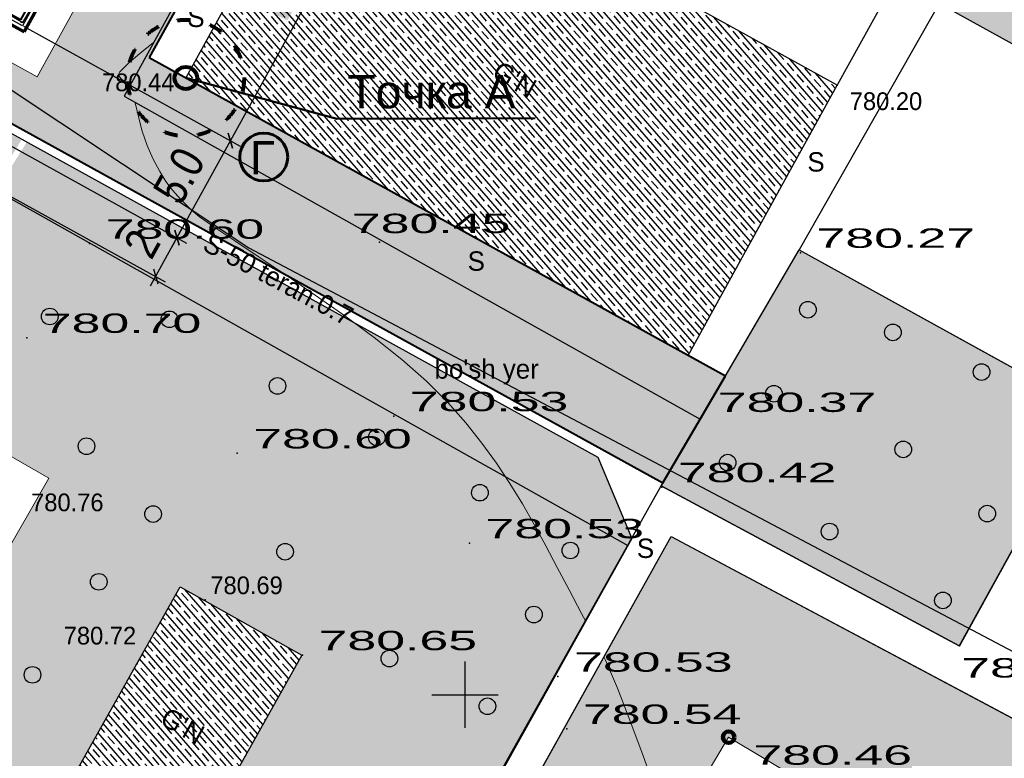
# Model space of a CAD drawing. Header units: millimetres. Extents: x -257011 to 237647566, y 2784933 to 6706507.
# Tile 324 of 451: x 9266027 to 9310480, y 5758320 to 5791648. Entities that reach past the tile are written whole.
import ezdxf

# ---------------------------------------------------------------- set-up
doc = ezdxf.new("R2010")
doc.units = ezdxf.units.MM
doc.header["$LTSCALE"] = 1000
doc.header["$PDMODE"] = 32
doc.header["$PDSIZE"] = 0.3
for name, pattern in [('ACAD_ISO02W100', [15, 12, -3]), ('ACAD_ISO03W100', [30, 12, -18]), ('Д_ТРОТ_ТРУБА', [3, 1.5, -1.5]), ('ДОРОГИ_СТРОЯЩ', [9, 8, -1]), ('Контура низ откосов  Штриховая 0.1-0.5 - - - - - - -', [0.6, 0.1, -0.5])]:
    doc.linetypes.add(name, pattern=pattern)
for name, color, linetype in [('(001) Сетка', 92, 'Continuous'), ('(002) Рамка', 7, 'Continuous'), ('(004) Точки рельефа', 7, 'Continuous'), ('(007) Здания', 7, 'Continuous'), ('(014) Водопровод', 5, 'ИК_Водопровод -------в--------'), ('(022) Возд. Линии', 7, 'Continuous'), ('(025) Дорога', 7, 'Continuous'), ('(031) Горизонтали', 42, 'Continuous'), ('(035) Откосы', 7, 'Continuous'), ('(037) Контуры', 7, 'Continuous'), ('(038) Деревья', 7, 'Continuous'), ('Отметка', 7, 'Continuous'), ('Пикет', 7, 'Continuous')]:
    doc.layers.add(name, color=color, linetype=linetype)
doc.layers.add('Ф А С А Д', color=250, linetype='Continuous', lineweight=15)
doc.styles.add('BM-431', font='txt')
doc.styles.add('D-431', font='txt', dxfattribs={"width": 2})
doc.styles.add('P-131', font='txt')
doc.styles.add('Roman', font='romans')
doc.styles.get("Standard").update_dxf_attribs({"font": 'ARIALN.TTF'})
doc.styles.add('Фарход', font='ARIALN.TTF')
doc.linetypes.add('KANALIS_K', pattern='A,1,["<",Standard,S=1.8,R=0,X=-0.9,Y=-0.9],3,-1,["К",Standard,S=1.8,R=0,X=-0.9,Y=-0.9],-1,10', length=16)
doc.linetypes.add('ИК_Водопровод -------в--------', pattern='A,9,-0.6,["В",Standard,S=1.2,R=0,X=0,Y=-0.6],-1.2', length=10.8)
doc.dimstyles.new('ISO-25$0', dxfattribs={"dimtxt": 300, "dimasz": 200, "dimexe": 100, "dimexo": 300, "dimgap": 50, "dimtad": 1, "dimdec": 0, "dimtxsty": 'Фарход', "dimblk": 'OBLIQUE', "dimcen": 250, "dimclrd": 256, "dimclrt": 250, "dimadec": 0, "dimazin": 0, "dimtfac": 1, "dimtdec": 0, "dimtmove": 0, "dimatfit": 3, "dimldrblk": 'OBLIQUE', "dimfxl": 0, "dimlwd": -1, "dimarcsym": 0})
pattern_1 = [(95, (5535614.5, 6965225.08), (-275.171012, 230.895895), [127, -381]), (185, (5535672.22, 6965293.87), (-230.895895, -275.171012), [127, -381])]

# ---------------------------------------------------------------- blocks, each defined once
blk = doc.blocks.new('d')
at = {"layer": '(038) Деревья', "color": 30}
blk.add_ellipse((0, 0), major_axis=(0.265, 0.265), ratio=1, start_param=5.497787, end_param=11.780972, dxfattribs=at)
blk = doc.blocks.new('Setka')
at = {"layer": '(001) Сетка'}
for p, q in [((0, 1.5), (0, -1.5)), ((-1.5, 0), (1.5, 0))]:
    blk.add_line(p, q, dxfattribs=at)
blk = doc.blocks.new('GFBHFXJN')
at = {"layer": '(004) Точки рельефа', "color": 7, "linetype": 'ByBlock', "lineweight": -2}
for p in [(3700545.673, -1054156.024, 780.648), (3700561.857, -1054165.957, 780.445), (3700548.762, -1054166.019, 780.599), (3700580.856, -1054166.428, 780.268), (3700545.925, -1054170.267, 780.7), (3700562.494, -1054173.8, 780.527), (3700576.398, -1054173.833, 780.373), (3700555.426, -1054175.48, 780.605), (3700574.597, -1054177.004, 780.416), (3700565.912, -1054179.533, 780.534), (3700558.375, -1054184.585, 780.654), (3700569.909, -1054185.556, 780.528), (3700587.392, -1054185.818, 780.331), (3700570.311, -1054187.909, 780.536)]:
    blk.add_point(p, dxfattribs=at)
at = {"layer": '(007) Здания', "elevation": 780.195}
blk.add_lwpolyline([(3700582.519, -1054158.87), (3700559.837, -1054146.353), (3700553.109, -1054158.544), (3700575.791, -1054171.062)], close=True, dxfattribs=at)
at = {"layer": '(007) Здания', "elevation": 781.049}
blk.add_lwpolyline([(3700547.246, -1054191.477), (3700552.849, -1054181.504), (3700558.34, -1054184.59), (3700553.99, -1054192.332)], dxfattribs=at)
at = {"layer": '(014) Водопровод', "elevation": 780.555}
blk.add_lwpolyline([(3700510.57, -1054130.997), (3700513.232, -1054137.81), (3700555.947, -1054166.209), (3700590.729, -1054184.578), (3700594.108, -1054183.039)], dxfattribs=at)
at = {"layer": '(025) Дорога', "linetype": 'Д_ТРОТ_ТРУБА', "elevation": 780.003}
for points in [[(3700560.628, -1054140.641), (3700550.322, -1054159.369), (3700576.326, -1054173.946)], [(3700575.983, -1054148.988), (3700587.111, -1054155.216), (3700580.804, -1054166.307)]]:
    blk.add_lwpolyline(points, dxfattribs=at)
at = {"layer": '(025) Дорога', "linetype": 'Д_ТРОТ_ТРУБА'}
for points in [[(3700574.578, -1054176.928), (3700574.578, -1054176.928), (3700580.804, -1054166.307), (3700593.9, -1054173.534), (3700588.016, -1054184.197)], [(3700563.065, -1054197.431), (3700574.565, -1054176.951), (3700588.028, -1054184.174)], [(3700537.256, -1054218.528), (3700560.909, -1054204.532), (3700575.018, -1054179.232), (3700651.249, -1054219.841)]]:
    blk.add_lwpolyline(points, dxfattribs=at)
at = {"layer": '(031) Горизонтали', "color": 42, "linetype": 'Continuous', "lineweight": 0, "elevation": 780.5}
for points in [[(3700551.655, -1054156.947), (3700551.024, -1054157.446), (3700550.531, -1054157.867), (3700550.257, -1054158.128), (3700550.133, -1054158.269), (3700550.092, -1054158.334), (3700550.085, -1054158.357), (3700550.084, -1054158.406), (3700550.111, -1054158.492), (3700550.209, -1054158.605), (3700550.396, -1054158.756), (3700550.558, -1054158.942)], [(3700550.807, -1054159.641), (3700550.83, -1054159.732), (3700550.971, -1054160.303), (3700551.144, -1054160.939), (3700551.358, -1054161.585), (3700551.618, -1054162.185), (3700551.929, -1054162.766), (3700552.211, -1054163.218), (3700552.507, -1054163.608), (3700552.865, -1054164.006), (3700553.329, -1054164.479), (3700553.729, -1054164.806), (3700554.411, -1054165.286), (3700555.324, -1054165.899), (3700556.419, -1054166.626), (3700557.644, -1054167.446), (3700558.951, -1054168.338), (3700560.288, -1054169.283), (3700561.605, -1054170.26), (3700562.853, -1054171.249), (3700563.98, -1054172.23), (3700564.937, -1054173.183), (3700565.747, -1054174.107), (3700566.475, -1054175.021), (3700567.136, -1054175.93), (3700567.741, -1054176.842), (3700568.305, -1054177.761), (3700568.841, -1054178.695), (3700569.362, -1054179.65), (3700569.88, -1054180.633), (3700570.411, -1054181.648), (3700570.965, -1054182.704), (3700571.146, -1054183.04)], [(3700571.984, -1054184.672), (3700572.058, -1054184.823), (3700572.59, -1054186.075), (3700573.154, -1054187.522), (3700573.751, -1054189.125), (3700574.38, -1054190.844), (3700575.043, -1054192.638), (3700575.592, -1054194.082)]]:
    blk.add_lwpolyline(points, dxfattribs=at)
at = {"layer": '(035) Откосы', "linetype": 'Контура низ откосов  Штриховая 0.1-0.5 - - - - - - -'}
blk.add_lwpolyline([(3700540.22, -1054161.2), (3700573.056, -1054179.639)], dxfattribs=at)
at = {"layer": '(037) Контуры', "linetype": 'Контура низ откосов  Штриховая 0.1-0.5 - - - - - - -'}
blk.add_lwpolyline([(3700538.266, -1054095.461), (3700513.688, -1054137.135), (3700545.75, -1054156.045), (3700570.329, -1054114.371)], close=True, dxfattribs=at)
at = {"layer": 'Пикет', "color": 7}
for p in [(3700553.109, -1054158.544, 780.436), (3700582.519, -1054158.87, 780.195), (3700553.984, -1054182.099, 780.69), (3700551.476, -1054183.949, 780.724)]:
    blk.add_point(p, dxfattribs=at)
at = {"layer": '(001) Сетка'}
blk.add_blockref('Setka', (3700565.71, -1054186.375), dxfattribs=at)
at = {"layer": '(038) Деревья', "color": 116, "linetype": 'Continuous'}
for p in [(3700581.193, -1054169.004), (3700546.966, -1054169.308), (3700552.369, -1054169.435), (3700585.029, -1054170.026), (3700589.035, -1054171.814), (3700557.248, -1054172.44), (3700579.659, -1054172.794), (3700561.73, -1054174.764), (3700548.624, -1054175.161), (3700585.498, -1054175.306), (3700577.571, -1054175.902), (3700566.383, -1054177.258), (3700551.631, -1054178.222), (3700589.291, -1054178.202), (3700582.174, -1054179.011), (3700557.589, -1054179.923), (3700570.468, -1054179.866), (3700549.178, -1054181.282), (3700587.288, -1054182.12), (3700568.822, -1054182.757), (3700562.298, -1054184.742), (3700546.185, -1054185.478), (3700566.723, -1054186.896)]:
    blk.add_blockref('d', p, dxfattribs=at)
at = {"layer": '(004) Точки рельефа', "linetype": 'ByBlock', "char_height": 0.875, "attachment_point": 4, "style": 'D-431'}
for s, insert in [('780.45', (3700560.602, -1054165.114, 780.445)), ('780.60', (3700549.487, -1054165.369, 780.599)), ('780.27', (3700581.581, -1054165.778, 780.268)), ('780.70', (3700546.65, -1054169.617, 780.7)), ('780.53', (3700563.219, -1054173.15, 780.527)), ('780.37', (3700577.123, -1054173.183, 780.373)), ('780.60', (3700556.151, -1054174.83, 780.605)), ('780.42', (3700575.322, -1054176.354, 780.416)), ('780.53', (3700566.637, -1054178.883, 780.534)), ('780.65', (3700559.1, -1054183.935, 780.654)), ('780.53', (3700570.634, -1054184.906, 780.528)), ('780.33', (3700588.117, -1054185.168, 780.331)), ('780.54', (3700571.036, -1054187.259, 780.536)), ('780.46', (3700578.734, -1054189.103, 780.459))]:
    blk.add_mtext(s, dxfattribs=dict(at, insert=insert))
at = {"layer": '(007) Здания', "style": 'P-131'}
for p in [(3700566.871, -1054158.51), (3700551.879, -1054187.674)]:
    blk.add_text("G'N", height=0.88, rotation=330.6807, dxfattribs=at).set_placement(p)
at = {"layer": '(014) Водопровод', "color": 0, "linetype": 'Continuous', "style": 'BM-431'}
blk.add_text('S-50 teran.0.7', height=0.875, rotation=332.028, dxfattribs=at).set_placement((3700553.808, -1054166.284))
at = {"layer": '(025) Дорога', "linetype": 'ДОРОГИ_СТРОЯЩ', "style": 'BM-431'}
for p in [(3700553.176, -1054156.246), (3700581.17, -1054162.769), (3700565.829, -1054167.244), (3700573.47, -1054180.204)]:
    blk.add_text('S', height=0.875, dxfattribs=at).set_placement(p)
at = {"layer": '(037) Контуры', "color": 0, "linetype": 'ByBlock', "style": 'BM-431'}
blk.add_text("bo'sh yer", height=0.875, dxfattribs=at).set_placement((3700564.334, -1054172.113))
at = {"layer": 'Отметка', "style": 'D-431'}
for s, p in [('780.44', (3700549.323, -1054159.142, 780.436)), ('780.20', (3700583.082, -1054159.993, 780.195)), ('780.76', (3700546.122, -1054178.096, 781.061)), ('780.69', (3700554.213, -1054181.837, 781.476)), ('780.72', (3700547.595, -1054184.108, 780.424))]:
    blk.add_text(s, height=0.8, dxfattribs=at).set_placement(p)
blk = doc.blocks.new('_Oblique')
at = {"color": 0, "linetype": 'ByBlock', "lineweight": -2}
blk.add_line((-0.5, -0.5), (0.5, 0.5), dxfattribs=at)
blk = doc.blocks.new('*D1745')
at = {"color": 5, "linetype": 'KANALIS_K', "lineweight": -2, "ltscale": 1000, "transparency": 16777216}
for p, q in [((9280282, 5801255), (9287538, 5814403)), ((9302963, 5788737), (9310220, 5801885))]:
    blk.add_line(p, q, dxfattribs=at)
at = {"color": 5, "linetype": 'KANALIS_K', "ltscale": 1000, "transparency": 16777216}
blk.add_line((9286859, 5814207), (9310416, 5801206), dxfattribs=at)
at = {"layer": 'Defpoints', "color": 0, "linetype": 'KANALIS_K', "lineweight": 50, "ltscale": 1000, "transparency": 16777216}
for p in [(9280257, 5801211, 780195), (9309978, 5801448), (9302939, 5788693, 780195)]:
    blk.add_point(p, dxfattribs=at)
at = {"color": 5, "linetype": 'KANALIS_K', "ltscale": 1000, "transparency": 16777216, "xscale": 500, "yscale": 500, "zscale": 500}
for p, rotation in [((9287296, 5813965), 151.1064887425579), ((9309978, 5801448), 331.1064887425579)]:
    blk.add_blockref('_Oblique', p, dxfattribs=dict(at, rotation=rotation))
at = {"color": 5, "linetype": 'KANALIS_K', "ltscale": 1000, "transparency": 16777216, "insert": (9299249, 5808815), "char_height": 1500, "attachment_point": 5, "rotation": 331.1065, "style": 'Фарход', "bg_fill": 1, "box_fill_scale": 1.1, "bg_fill_color": 255, "bg_fill_transparency": 0}
blk.add_mtext('25.9', dxfattribs=at)
blk = doc.blocks.new('*D1741')
at = {"color": 5, "linetype": 'KANALIS_K', "lineweight": -2, "ltscale": 1000, "transparency": 16777216}
for p, q in [((9273736, 5805009), (9283524, 5799603)), ((9266193, 5791354), (9275982, 5785947))]:
    blk.add_line(p, q, dxfattribs=at)
at = {"color": 5, "linetype": 'KANALIS_K', "ltscale": 1000, "transparency": 16777216}
blk.add_line((9275302, 5785751), (9283328, 5800282), dxfattribs=at)
at = {"layer": 'Defpoints', "color": 0, "linetype": 'KANALIS_K', "lineweight": 50, "ltscale": 1000, "transparency": 16777216}
for p in [(9273692, 5805033, 780195), (9283086, 5799844), (9266149, 5791378, 780195)]:
    blk.add_point(p, dxfattribs=at)
at = {"color": 5, "linetype": 'KANALIS_K', "ltscale": 1000, "transparency": 16777216, "xscale": 499.9999999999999, "yscale": 499.9999999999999, "zscale": 499.9999999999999}
for p, rotation in [((9283086, 5799844), 61.08695254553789), ((9275544, 5786189), 241.0869525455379)]:
    blk.add_blockref('_Oblique', p, dxfattribs=dict(at, rotation=rotation))
at = {"color": 5, "linetype": 'KANALIS_K', "ltscale": 1000, "transparency": 16777216, "insert": (9278207, 5793629), "char_height": 1500, "attachment_point": 5, "rotation": 61.087, "style": 'Фарход', "bg_fill": 1, "box_fill_scale": 1.1, "bg_fill_color": 255, "bg_fill_transparency": 0}
blk.add_mtext('15.6', dxfattribs=at)
blk = doc.blocks.new('рпрннгго')
at = {"color": 0, "lineweight": 0}
for p, q in [((-1337212, -929612), (-1337212, -930912)), ((-1337212, -929612), (-1330912, -929612)), ((-1330912, -929612), (-1330912, -933162)), ((-1326712, -929562), (-1326712, -933162)), ((-1337212, -930912), (-1330912, -930912)), ((-1326712, -932262), (-1330912, -932262)), ((-1326712, -932562), (-1330912, -932562)), ((-1326712, -932862), (-1330912, -932862)), ((-1326712, -933162), (-1330912, -933162))]:
    blk.add_line(p, q, dxfattribs=at)
at = {"color": 0, "linetype": 'ACAD_ISO02W100', "lineweight": 0, "ltscale": 20}
blk.add_lwpolyline([(-1337212, -929612), (-1330918, -930241), (-1337212, -930912)], dxfattribs=at)
at = {"lineweight": 50, "ltscale": 1000}
blk.add_lwpolyline([(-1330912, -929562), (-1326712, -929562), (-1326712, -931262), (-1330912, -931262)], close=True, dxfattribs=at)
blk = doc.blocks.new('drhgt')
at = {"layer": '(002) Рамка', "lineweight": 60, "ltscale": 1000}
blk.add_lwpolyline([(3546716, -1150677), (3573116, -1150677), (3573116, -1166677), (3546716, -1166677)], close=True, dxfattribs=at)
at = {"layer": '(002) Рамка', "color": 1, "lineweight": 30, "ltscale": 1000}
blk.add_lwpolyline([(3546916, -1150877), (3572916, -1150877), (3572916, -1166477), (3546916, -1166477)], close=True, dxfattribs=at)
at = {"layer": '(002) Рамка', "lineweight": 40, "ltscale": 1000}
blk.add_lwpolyline([(3547116, -1151077), (3572716, -1151077), (3572716, -1166277), (3547116, -1166277)], close=True, dxfattribs=at)
at = {"color": 0}
blk.add_line((3545216, -1153277), (3545216, -1157777), dxfattribs=at)
for points in [[(3545216, -1153277), (3545946, -1157777), (3546716, -1153277)], [(3545216, -1153277), (3546716, -1153277)]]:
    blk.add_lwpolyline(points, dxfattribs=at)
at = {"lineweight": 50, "ltscale": 1000}
for points in [[(3575338, -1157102), (3573113, -1157102), (3573113, -1159102), (3575338, -1159102)], [(3545216, -1159577), (3545216, -1157777), (3546716, -1157777), (3546716, -1159577)], [(3560316, -1168377), (3556116, -1168377), (3556116, -1166677), (3560316, -1166677)]]:
    blk.add_lwpolyline(points, close=True, dxfattribs=at)
at = {"lineweight": 0}
blk.add_blockref('рпрннгго', (4887028, -237115), dxfattribs=at)
blk = doc.blocks.new('*D1746')
at = {"color": 5, "linetype": 'KANALIS_K', "lineweight": -2, "ltscale": 1000, "transparency": 16777216}
for p, q in [((9266193, 5791354), (9275982, 5785947)), ((9258788, 5789732), (9273565, 5781571))]:
    blk.add_line(p, q, dxfattribs=at)
at = {"color": 5, "linetype": 'KANALIS_K', "ltscale": 1000, "transparency": 16777216}
blk.add_line((9275786, 5786626), (9272885, 5781375), dxfattribs=at)
at = {"layer": 'Defpoints', "color": 0, "linetype": 'KANALIS_K', "lineweight": 50, "ltscale": 1000, "transparency": 16777216}
for p in [(9266149, 5791378), (9258744, 5789757), (9273127, 5781813)]:
    blk.add_point(p, dxfattribs=at)
at = {"color": 5, "linetype": 'KANALIS_K', "ltscale": 1000, "transparency": 16777216, "xscale": 500, "yscale": 500, "zscale": 500}
for p, rotation in [((9275544, 5786189), 61.08695252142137), ((9273127, 5781813), 241.0869525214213)]:
    blk.add_blockref('_Oblique', p, dxfattribs=dict(at, rotation=rotation))
at = {"color": 5, "linetype": 'KANALIS_K', "ltscale": 1000, "transparency": 16777216, "insert": (9273227, 5784613), "char_height": 1500, "attachment_point": 5, "rotation": 61.087, "style": 'Фарход', "bg_fill": 1, "box_fill_scale": 1.1, "bg_fill_color": 255, "bg_fill_transparency": 0}
blk.add_mtext('5.0', dxfattribs=at)
blk = doc.blocks.new('*D1747')
at = {"color": 5, "linetype": 'KANALIS_K', "lineweight": -2, "ltscale": 1000, "transparency": 16777216}
for p, q in [((9258788, 5789732), (9273565, 5781571)), ((9257822, 5787981), (9272598, 5779820))]:
    blk.add_line(p, q, dxfattribs=at)
at = {"color": 5, "linetype": 'KANALIS_K', "ltscale": 1000, "transparency": 16777216}
blk.add_line((9273369, 5782250), (9271918, 5779624), dxfattribs=at)
at = {"layer": 'Defpoints', "color": 0, "linetype": 'KANALIS_K', "lineweight": 50, "ltscale": 1000, "transparency": 16777216}
for p in [(9258744, 5789757), (9257778, 5788006), (9272160, 5780062)]:
    blk.add_point(p, dxfattribs=at)
at = {"color": 5, "linetype": 'KANALIS_K', "ltscale": 1000, "transparency": 16777216, "xscale": 500, "yscale": 500, "zscale": 500}
for p, rotation in [((9273127, 5781813), 61.08695252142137), ((9272160, 5780062), 241.0869525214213)]:
    blk.add_blockref('_Oblique', p, dxfattribs=dict(at, rotation=rotation))
at = {"color": 5, "linetype": 'KANALIS_K', "ltscale": 1000, "transparency": 16777216, "insert": (9271547, 5781543), "char_height": 1500, "attachment_point": 5, "rotation": 61.087, "style": 'Фарход', "bg_fill": 1, "box_fill_scale": 1.1, "bg_fill_color": 255, "bg_fill_transparency": 0}
blk.add_mtext('2', dxfattribs=at)

msp = doc.modelspace()

# ---------------------------------------------------------------- hatches: boundary and pattern name
at = {"ltscale": 1000}
h = msp.add_hatch(dxfattribs=at)
h.set_pattern_fill('AR-SAND', color=252, scale=15, angle=266, style=0)
h.set_pattern_definition([(303.5, (5740270.4, 6759793.1), (734.005765, -27.26761), [0, -579.12, 0, -647.7, 0, -619.125]), (273.5, (5740270.4, 6759793.1), (1025.5827, -747.6472), [0, -312.42, 0, -521.97, 0, -200.025]), (233.5, (5740303.1, 6760260.6), (-80.61473, -1183.74871), [0, -190.5, 0, -685.8, 0, -895.35]), (223.5, (5740303.1, 6760260.6), (253.6849, -1165.87085), [0, -95.25, 0, -449.58, 0, -514.35])])
h.paths.add_polyline_path([(9249557.302, 5826919.614), (9236414.736, 5803105.523), (9249130.723, 5796089.351), (9250181.4, 5795509.629), (9295063.259, 5770745.616), (9296745.893, 5773617.048), (9297892.544, 5775573.195), (9271868.383, 5789935.459), (9278601.237, 5802125.441), (9280262.508, 5801207.876), (9283973.173, 5807926.118)])
h.paths.add_polyline_path([(9275996.902, 5805702.775), (9266816.421, 5789067.909), (9241076.154, 5803273.497), (9250256.636, 5819908.362)], flags=16)
at = {"linetype": 'KANALIS_K', "ltscale": 1000}
h = msp.add_hatch(dxfattribs=at)
h.set_pattern_fill('JIS_STN_1E', color=252, scale=450, angle=266, style=0)
h.set_pattern_definition([(311, (5009018.87, 6934585.8), (339.61931, 295.226563), []), (311, (5008996.74, 6934269.34), (339.61931, 295.226563), [450, -225])])
h.paths.add_polyline_path([(9302938.821, 5788692.648), (9280272.067, 5801202.603), (9273528.958, 5789019.017), (9296215.961, 5776510.947)])
at = {"lineweight": 50}
h = msp.add_hatch(color=1, dxfattribs=at)
h.set_gradient(color1=(255, 255, 255), one_color=1, tint=1)
h.paths.add_polyline_path([(9275965.991, 5785450.677, 1), (9278127.338, 5785450.677, 1)])
at = {"linetype": 'KANALIS_K', "ltscale": 1000}
h = msp.add_hatch(dxfattribs=at)
h.set_pattern_fill('JIS_STN_1E', color=252, scale=450, angle=266, style=0)
h.set_pattern_definition([(311, (5001931.5, 6896982.73), (339.61931, 295.226563), []), (311, (5001909.37, 6896666.25), (339.61931, 295.226563), [450, -225])])
h.paths.add_polyline_path([(9278760.379, 5762973.794), (9273269.483, 5766059.02), (9265776.495, 5752723.463), (9280342.315, 5744539.215), (9283484.926, 5750132.241), (9274410.003, 5755231.262)])
at = {"layer": 'Ф А С А Д', "linetype": 'KANALIS_K', "ltscale": 1000}
h = msp.add_hatch(dxfattribs=at)
h.set_pattern_fill('CROSS', color=92, scale=40, angle=95)
h.set_pattern_definition(pattern_1)
h.paths.add_polyline_path([(9308987.883, 5858533.465), (9279300.62, 5810961.687), (9284158.989, 5808280.441), (9282893.468, 5805987.339), (9326180.806, 5782097.863), (9332268.401, 5793096.153), (9334681.718, 5791764.287), (9339442.81, 5800391.301), (9325597.026, 5808032.538), (9320018.324, 5797910.489), (9301623.015, 5808048.442), (9319064.606, 5839663.04), (9337453.398, 5829513.28), (9329852.745, 5815742.823), (9341284.819, 5809433.696), (9346618.729, 5819098.688), (9387861.416, 5796337.595), (9366820.057, 5758659.554), (9378328.659, 5752344.035), (9403451.151, 5797550.59), (9400706.557, 5798985.115), (9403943.365, 5805036.356)])
h.paths.add_polyline_path([(9351059.439, 5801298.038), (9343202.675, 5787061.725), (9371877.148, 5771236.802), (9379852.348, 5785407.753)], flags=17)
h.paths.add_polyline_path([(9376322.079, 5749892.509), (9365329.762, 5755958.97), (9359613.692, 5745601.555), (9370606.009, 5739535.094)])
h.paths.add_polyline_path([(9363897.106, 5756749.627), (9333349.535, 5773608.279), (9326536.656, 5760875.637), (9357297.18, 5744790.681)])
h.paths.add_polyline_path([(9330574.642, 5775139.692), (9322694.281, 5779488.721), (9319049.355, 5772884.18), (9326929.715, 5768535.151)], flags=17)
h.paths.add_polyline_path([(9314320.161, 5774028.946), (9301223.973, 5781256.496), (9296745.893, 5773617.048), (9294985.329, 5770612.628), (9308448.169, 5763389.003)], flags=17)
h = msp.add_hatch(dxfattribs=at)
h.set_pattern_fill('CROSS', color=92, scale=40, angle=95)
h.set_pattern_definition(pattern_1)
h.paths.add_polyline_path([(9259555.116, 5775427.125), (9266099.354, 5786214.077), (9260583.741, 5789313.192), (9242905.553, 5759504.501), (9231481.128, 5758167.604), (9228858.322, 5759898.587), (9247258.171, 5716103.561), (9256295.782, 5716061.638), (9270119.171, 5732038.983), (9281857.682, 5740963.643), (9288550.33, 5743258.771), (9298033.956, 5759271.032), (9311835.359, 5751021.943), (9315393.329, 5757700.931), (9295437.624, 5768331.552), (9281328.546, 5743031.913), (9257676.221, 5729035.404), (9252568.72, 5724528.427), (9246529.847, 5731371.938), (9251637.347, 5735878.916), (9256820.544, 5730005.094), (9280154.447, 5744041.238), (9265776.495, 5752723.463), (9273279.784, 5766077.354), (9278795.397, 5762978.24), (9274410.003, 5755231.262), (9283537.497, 5750102.703), (9293657.536, 5768234.942), (9292127.146, 5771908.798), (9266351.96, 5786130.518), (9259617.422, 5775391.394), (9267343.867, 5770960.504), (9260816.788, 5759578.79), (9253028.036, 5764045.411)])

# ---------------------------------------------------------------- linework, layer by layer
at = {"layer": '(002) Рамка', "lineweight": 30, "ltscale": 1000}
msp.add_line((9292127.146, 5771908.798, 780195), (9293657.536, 5768234.942, -1600.116), dxfattribs=at)
at = {"layer": '(002) Рамка', "color": 1, "lineweight": 5, "ltscale": 1000, "elevation": 780349}
msp.add_lwpolyline([(9404471.6, 5805197.536), (9258406.766, 5887482.847), (9248738.419, 5869155.689), (9226609.601, 5830514.192), (9221410.372, 5821435.261), (9220954.305, 5821568.27), (9209322.841, 5806396.628), (9247258.171, 5716103.561), (9256295.782, 5716061.638), (9270274.537, 5732218.558), (9281857.682, 5740963.643), (9288550.33, 5743258.771), (9298033.956, 5759271.032), (9361540.967, 5721312.937), (9404000.571, 5797714.765), (9401247.728, 5799153.602), (9404471.6, 5805197.536)], dxfattribs=at)
at = {"layer": '(002) Рамка', "lineweight": 30, "ltscale": 1000}
for points, elevation in [([(9378328.659, 5752344.035), (9366820.057, 5758659.554), (9387861.416, 5796337.595), (9346618.729, 5819098.688), (9341284.819, 5809433.696), (9329852.745, 5815742.823), (9337453.398, 5829513.28), (9319064.606, 5839663.04), (9301623.015, 5808048.442), (9320018.324, 5797910.489), (9325597.026, 5808032.538), (9339442.81, 5800391.301), (9334681.718, 5791764.287), (9332268.401, 5793096.153), (9326180.797, 5782097.846), (9282893.468, 5805987.339)], 780095), ([(9279300.62, 5810961.687), (9249400.367, 5827463.095), (9235871.237, 5802948.556), (9292127.146, 5771908.798)], 780195), ([(9283965.716, 5807930.233), (9249557.302, 5826919.614), (9236414.736, 5803105.523), (9292320.387, 5772259.023)], 780195), ([(9293657.536, 5768234.942), (9280154.447, 5744041.238), (9256820.544, 5730005.094), (9251637.347, 5735878.916), (9246529.847, 5731371.938), (9252568.72, 5724528.427), (9257676.221, 5729035.404), (9281328.546, 5743031.913), (9295437.624, 5768331.552), (9325808.84, 5752152.474)], 780195)]:
    msp.add_lwpolyline(points, dxfattribs=dict(at, elevation=elevation))
msp.add_lwpolyline([(9301223.973, 5781256.496), (9314320.161, 5774028.946), (9308448.169, 5763389.003), (9294985.329, 5770612.628), (9296745.893, 5773617.048), (9301223.973, 5781256.496)], dxfattribs=at)
at = {"layer": '(002) Рамка', "lineweight": 5, "ltscale": 1000, "elevation": 781080}
msp.add_lwpolyline([(9259555.116, 5775427.125), (9267343.867, 5770960.504), (9260816.788, 5759578.79), (9253028.036, 5764045.411)], close=True, dxfattribs=at)
at = {"layer": '(002) Рамка', "color": 1, "linetype": 'ACAD_ISO03W100', "lineweight": 80, "ltscale": 0.05}
msp.add_circle((9273527.717, 5789019.354, -142.076), 2627.835, dxfattribs=at)
at = {"layer": '(002) Рамка', "color": 1, "lineweight": 80, "ltscale": 1000}
msp.add_circle((9273527.717, 5789019.354, -142.076), 504.563, dxfattribs=at)
at = {"layer": '(002) Рамка', "color": 0, "lineweight": 60, "ltscale": 1000}
msp.add_circle((9277046.664, 5785450.677, -780195), 1080.673, dxfattribs=at)
at = {"layer": '(022) Возд. Линии', "color": 6, "linetype": 'Continuous', "lineweight": 140}
msp.add_circle((9298033.956, 5759271.032, 780349), 258.022, dxfattribs=at)
at = {"lineweight": 30, "ltscale": 1000}
for p, q in [((9278601.237, 5802125.441, 780195), (9271868.383, 5789935.459, 780195)), ((9271868.383, 5789935.459, 780195), (9297892.544, 5775573.195, 780195))]:
    msp.add_line(p, q, dxfattribs=at)
at = {"lineweight": 40, "ltscale": 1000}
for p, q in [((9278601.237, 5802125.441, 780195), (9271868.383, 5789935.459, 780195)), ((9271868.383, 5789935.459, 780195), (9297892.544, 5775573.195, 780195))]:
    msp.add_line(p, q, dxfattribs=at)
at = {"lineweight": 40, "ltscale": 1000, "elevation": 780195}
msp.add_lwpolyline([(9283973.173, 5807926.118), (9249557.302, 5826919.614), (9236414.736, 5803105.523), (9295063.259, 5770745.616)], dxfattribs=at)
at = {"lineweight": 0, "ltscale": 1000}
msp.add_lwpolyline([(9266453.743, 5810969.472), (9275996.902, 5805702.775), (9266816.421, 5789067.909), (9241076.154, 5803273.497), (9243630.175, 5807901.336)], dxfattribs=at)
at = {"lineweight": 50, "ltscale": 1000, "elevation": 780052.924}
msp.add_lwpolyline([(9273527.717, 5789019.354), (9280343.465, 5787170.201), (9289301.983, 5787211.781)], dxfattribs=at)
at = {"lineweight": 40, "ltscale": 1000}
msp.add_lwpolyline([(9295063.259, 5770745.616), (9296745.893, 5773617.048), (9297892.544, 5775573.195)], dxfattribs=at)

# ---------------------------------------------------------------- block references
at = {"layer": '(002) Рамка', "lineweight": 50, "rotation": 151.10648873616}
msp.add_blockref('drhgt', (11815458.294, 3069952.353), dxfattribs=at)
at = {"linetype": 'KANALIS_K', "ltscale": 1000, "xscale": 1000, "yscale": 1000, "zscale": 1000}
msp.add_blockref('GFBHFXJN', (-3691279579.959, 1059947563.419), dxfattribs=at)

# ---------------------------------------------------------------- texts
at = {"color": 250, "char_height": 1500, "width": 156685.73039, "attachment_point": 6, "style": 'Roman'}
for s, insert in [('\\pt64500;{\\fArial|b0|i0|c204|p34;Точка А}', (9288418.928, 5788387.861, -142.076)), ('\\pt64500;{\\fArial|b0|i0|c204|p34;Г}', (9277553.53, 5785418.338, -780195))]:
    msp.add_mtext(s, dxfattribs=dict(at, insert=insert))

# ---------------------------------------------------------------- dimensions: what is measured, and where the dimension line sits
at = {"linetype": 'KANALIS_K', "ltscale": 1000}
for base, p1, p2, angle, text, picture, middle in [((9309978.077, 5801447.654), (9280257.343, 5801210.729, 780195), (9302939.068, 5788693.096, 780195), 151.1064887, '25.9', '*D1745', (9299248.857, 5808814.755)), ((9273127.019, 5781812.667), (9266149.449, 5791377.704), (9258744.365, 5789756.592), 241.0869525, '5.0', '*D1746', (9273227.471, 5784612.754)), ((9272160.055, 5780061.958), (9258744.365, 5789756.592), (9257777.999, 5788005.554), 241.0869525, '2', '*D1747', (9271546.657, 5781543.149))]:
    dim = msp.add_linear_dim(base=base, p1=p1, p2=p2, angle=angle, text=text, dimstyle='ISO-25$0', override={"dimtxt": 1500, "dimasz": 500, "dimexe": 500, "dimexo": 50, "dimgap": 500, "dimdle": 500, "dimclrd": 5, "dimclre": 5, "dimclrt": 5, "dimtmove": 1, "dimtfill": 2, "dimtfillclr": 255}, dxfattribs=at)
    dim.commit()
    dim.dimension.update_dxf_attribs({"geometry": picture, "text_midpoint": middle})
dim = msp.add_aligned_dim(p1=(9266149.449, 5791377.704), p2=(9273691.765, 5805033.234), distance=-10732.367, text='15.6', dimstyle='ISO-25$0', override={"dimtxt": 1500, "dimasz": 500, "dimexe": 500, "dimexo": 50, "dimgap": 500, "dimdle": 500, "dimclrd": 5, "dimclre": 5, "dimclrt": 5, "dimtmove": 1, "dimtfill": 2, "dimtfillclr": 255}, dxfattribs=at)
dim.commit()
dim.dimension.update_dxf_attribs({"geometry": '*D1741', "text_midpoint": (9278207.156, 5793628.585, -780195)})

doc.saveas('drawing.dxf')
